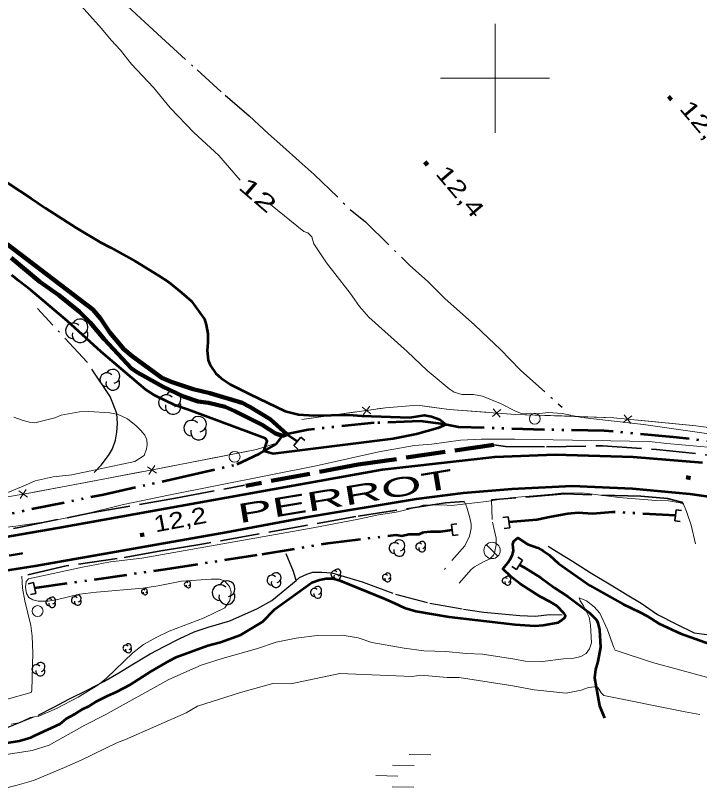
# Model space of a CAD drawing. Extents: x 386081 to 389416, y 5130568 to 5134082.
# Drawn here: x 387512.1 to 387637.5, y 5133468.9 to 5133611.5 of the extents above; entities that cross this region are included whole.
import ezdxf
from ezdxf.enums import TextEntityAlignment as Align

# ---------------------------------------------------------------- set-up
doc = ezdxf.new("R2010")
doc.units = 0
doc.header["$LTSCALE"] = 1.2
for name, pattern in [('DASH_DOUBLE_DOT', [9.2, 5, -1.2, 0.3, -1.2, 0.3, -1.2]), ('DOT_DASHED', [7.7, 5, -1.2, 0.3, -1.2]), ('LONG_DASHED', [7.5, 6, -1.5]), ('MEDIUM_DASHED', [4.5, 3, -1.5])]:
    doc.linetypes.add(name, pattern=pattern)
for name, color, linetype, lineweight in [('1', 7, 'Continuous', 53), ('19', 7, 'Continuous', 13), ('2', 7, 'Continuous', 13), ('21', 7, 'LONG_DASHED', 35), ('26', 7, 'Continuous', 35), ('3', 7, 'Continuous', 140), ('36', 7, 'Continuous', 13), ('37', 7, 'Continuous', 13), ('4', 7, 'DASH_DOUBLE_DOT', 53), ('41', 7, 'DOT_DASHED', 25), ('44', 7, 'Continuous', 25), ('6', 7, 'Continuous', 13), ('61', 7, 'Continuous', 13)]:
    doc.layers.add(name, color=color, linetype=linetype, lineweight=lineweight)

msp = doc.modelspace()

# ---------------------------------------------------------------- linework, layer by layer
at = {"layer": '1'}
for points in [[(387464.16, 5133613.96), (387469.43, 5133610.39), (387473.12, 5133608.52), (387474.81, 5133607.55), (387483.11, 5133601.81), (387490.99, 5133594.31), (387492.99, 5133592.67), (387496.02, 5133590.5), (387501.46, 5133587), (387505.88, 5133584.28), (387508.79, 5133581.98), (387514.9, 5133578.06), (387517.62, 5133576.19), (387523.19, 5133572.57), (387527.6, 5133569.97), (387529.54, 5133569.01)], [(387529.54, 5133569.01), (387534.01, 5133566.48), (387538.31, 5133563.89), (387540.18, 5133562.62), (387542.54, 5133560.75), (387544.36, 5133559.17), (387546.72, 5133555.84), (387547.03, 5133554.81), (387547.34, 5133553.17), (387547.34, 5133551.59), (387547.23, 5133550.14), (387547.41, 5133548.37), (387547.78, 5133547.4), (387548.81, 5133545.89), (387549.78, 5133545.04), (387551.53, 5133543.9), (387555.04, 5133542.09), (387561.5, 5133539.02), (387563.98, 5133538.37), (387566.81, 5133538.2), (387573.2, 5133538.35), (387575.61, 5133538.13), (387584.36, 5133537.86), (387587.1, 5133538.25), (387588.36, 5133537.99), (387589.9, 5133537.49), (387591.04, 5133536.58), (387589.51, 5133535.86), (387585.58, 5133534.8), (387581.3, 5133533.94), (387559.33, 5133531.17), (387557.6, 5133531.65), (387558.21, 5133533.48), (387557.94, 5133533.99), (387543.82, 5133539.25), (387541.31, 5133540.12), (387537.65, 5133541.88), (387535.9, 5133542.95), (387527.79, 5133549.84), (387521.63, 5133555.47), (387514.86, 5133561.22), (387512.78, 5133562.85), (387511.45, 5133563.95)], [(387510.22, 5133478.13), (387512.83, 5133478.55), (387514.92, 5133479.16), (387515.79, 5133479.59), (387520.26, 5133481.67), (387521.46, 5133482.65), (387523.03, 5133483.51), (387524.35, 5133484.37), (387525.68, 5133484.98), (387527, 5133485.84), (387528.93, 5133486.83), (387530.62, 5133487.57), (387533.15, 5133488.92), (387536.88, 5133491.25), (387540.26, 5133493.21), (387541.7, 5133493.95), (387547.37, 5133496.05), (387549.66, 5133496.67), (387553.39, 5133498.03), (387557.37, 5133500.36), (387559.65, 5133502.68), (387566.39, 5133507.58), (387567.83, 5133508.07), (387569.04, 5133508.32), (387570.24, 5133508.33), (387571.57, 5133507.97), (387579.78, 5133504.61), (387581.47, 5133503.89), (387583.41, 5133502.93), (387585.46, 5133502.33), (387591.61, 5133501.27), (387603.67, 5133499.88), (387607.28, 5133499.65), (387608.85, 5133499.78), (387611.56, 5133500.29), (387612.22, 5133500.71), (387612.88, 5133501.26), (387612.94, 5133501.57), (387612.69, 5133501.93), (387611.3, 5133503.32), (387610.1, 5133504.04), (387608.35, 5133504.94), (387604.6, 5133507.35), (387602.97, 5133508.62), (387601.4, 5133510.07), (387602.36, 5133511.17), (387602.9, 5133512.08), (387603.19, 5133512.75), (387603.37, 5133513.42), (387603.25, 5133514.63), (387603.42, 5133515.18), (387604.15, 5133515.79), (387605.96, 5133514.59), (387607.83, 5133513.93), (387608.85, 5133513.39), (387610, 5133512.61), (387611.63, 5133511.1), (387617.37, 5133507.06), (387623.47, 5133503.63), (387626.55, 5133502.14), (387627.8, 5133501.5), (387630.01, 5133500.05), (387634, 5133498.22), (387657.68, 5133489.8)]]:
    msp.add_lwpolyline(points, dxfattribs=at)
at = {"layer": '19', "linetype": 'MEDIUM_DASHED'}
for points in [[(387599.37, 5133522.76), (387599.51, 5133518.63), (387600.22, 5133515.71), (387600.22, 5133514.49), (387599.88, 5133513.05), (387599.7, 5133512.63), (387599.04, 5133511.96), (387597.9, 5133511.41), (387596.23, 5133510.45), (387595.63, 5133509.96), (387593.44, 5133507.5)], [(387594.36, 5133522.43), (387594.61, 5133522.04), (387594.92, 5133521.13), (387595.4, 5133519.44), (387595.6, 5133518.31), (387595.61, 5133517.46), (387595.32, 5133516.08), (387594.44, 5133514.34), (387590.72, 5133509.97)], [(387636.74, 5133514.65), (387635.94, 5133518.12), (387635.08, 5133520.59), (387634.4, 5133522.26)]]:
    msp.add_lwpolyline(points, dxfattribs=at)
at = {"layer": '19'}
msp.add_lwpolyline([(387513.27, 5133508.76), (387513.36, 5133506.57), (387513.79, 5133504.21), (387514.9, 5133499.72), (387515.14, 5133497.78), (387515.27, 5133494.72), (387515.06, 5133487.8), (387514.94, 5133487.44), (387510.12, 5133486.06)], dxfattribs=at)
at = {"layer": '2'}
for points in [[(387553.28, 5133581.33), (387549.35, 5133585.86), (387544.76, 5133590.09), (387540.46, 5133594.62), (387537.38, 5133598.3), (387533.33, 5133602.59), (387531.33, 5133605.19), (387529.64, 5133607.01), (387527.88, 5133609.12), (387523.59, 5133613.9)], [(387640.9, 5133534.61), (387627.24, 5133536.54), (387615.93, 5133537.82), (387612.29, 5133538.54), (387609.75, 5133538.74), (387607.7, 5133538.5), (387604.87, 5133538.57), (387603.76, 5133539), (387601, 5133540.41), (387597.72, 5133541.74), (387596.05, 5133542.04), (387593.91, 5133542.05), (387592.5, 5133542.45), (387591.6, 5133543.09), (387587.58, 5133546.43), (387583.89, 5133549.94), (387576.86, 5133556.2), (387575.16, 5133558.16), (387573.44, 5133560.63), (387569.09, 5133566.19), (387566.78, 5133569.65), (387566.41, 5133570.92), (387565.66, 5133571.67), (387564.95, 5133571.93), (387558.83, 5133576.87)], [(387511.81, 5133537.89), (387513.5, 5133537.29), (387514.64, 5133536.99), (387515.61, 5133536.87), (387519.28, 5133537.8), (387520.48, 5133538.29), (387523.8, 5133538.86), (387525.55, 5133538.92), (387529.4, 5133538.7), (387530.91, 5133538.4), (387532.6, 5133537.56), (387534.23, 5133536.3), (387535.08, 5133535.45), (387535.81, 5133534.61), (387536.17, 5133533.76), (387536.23, 5133532.85), (387536.12, 5133532.12), (387535.7, 5133530.84), (387533.96, 5133529.77), (387522.42, 5133527.33), (387519, 5133526.93), (387515.68, 5133526.23), (387513.94, 5133525.42), (387507.41, 5133522.74)], [(387509.33, 5133517.62), (387512.16, 5133517.91), (387518.81, 5133518.91), (387524.74, 5133520.11), (387531.88, 5133521.88), (387540.15, 5133523.62), (387567.24, 5133528.97), (387578.67, 5133531.54), (387585.25, 5133532.7), (387588.44, 5133532.94), (387593.65, 5133533.65), (387597.44, 5133533.84), (387603.62, 5133533.84)], [(387603.62, 5133533.84), (387628.28, 5133533.44), (387631.49, 5133533.05), (387639.74, 5133532.34)], [(387634.51, 5133521.98), (387633.92, 5133522.18), (387631.78, 5133522.57), (387629.48, 5133522.63), (387622.78, 5133523.16), (387616.43, 5133523.96), (387612.64, 5133524.05), (387610.5, 5133523.78), (387602.77, 5133523.11), (387598.44, 5133522.43), (387592.05, 5133521.73), (387590.37, 5133521.84), (387586.84, 5133521.75), (387585.74, 5133521.37), (387581.87, 5133520.46), (387578.61, 5133520), (387575, 5133519.18), (387566.68, 5133517.63), (387535.24, 5133512.05), (387529.5, 5133511.36), (387524.38, 5133510.41), (387514.49, 5133508.24), (387514.08, 5133507.79), (387513.91, 5133506.76), (387514.09, 5133505.6), (387514.52, 5133504.82), (387515.3, 5133504.4), (387516.27, 5133504.16), (387518.08, 5133504.17), (387519.52, 5133504.42), (387523.8, 5133505.47), (387526.93, 5133505.85), (387535.43, 5133506.57), (387538.26, 5133507.01), (387542.53, 5133507.82), (387547.95, 5133508.21), (387549.52, 5133508.22), (387550.42, 5133507.92), (387551.33, 5133506.89), (387551.64, 5133505.86), (387551.4, 5133504.28), (387550.44, 5133502.94), (387546.71, 5133501.1), (387540.28, 5133498.7), (387537.99, 5133497.6), (387535.58, 5133496.25), (387533.6, 5133494.72), (387528.8, 5133490.08), (387527.17, 5133488.8), (387523.56, 5133486.59), (387519.59, 5133484.5), (387516.4, 5133483.09), (387514.78, 5133482.86), (387512.71, 5133481.87), (387511.28, 5133481.63)], [(387648.65, 5133487.55), (387628.84, 5133492.92), (387622.02, 5133495.2), (387621.79, 5133495.65), (387620.63, 5133498.92), (387619.22, 5133501.97), (387618.19, 5133503.11), (387616.76, 5133504.26), (387615.42, 5133504.79), (387615.58, 5133504.24), (387616.21, 5133503.32), (387617.23, 5133501.26), (387617.49, 5133499.8), (387617.67, 5133496.54), (387617.34, 5133495.46), (387616.69, 5133494.59), (387615.73, 5133494.03), (387614.47, 5133493.71), (387612.56, 5133493.63), (387608.73, 5133493.13), (387605.52, 5133493.16), (387603.6, 5133493.57), (387597.71, 5133494.48), (387594.73, 5133494.58), (387590.97, 5133494.95), (387586.97, 5133495.09), (387583.34, 5133495.55), (387577.42, 5133496.62), (387574.88, 5133497.45), (387571.98, 5133497.93), (387567.39, 5133497.9), (387563.53, 5133497.39), (387559.9, 5133496.64), (387556.28, 5133495.41), (387550.01, 5133493.67), (387546.14, 5133492.43), (387540.23, 5133489.84), (387528.52, 5133483.32), (387524.78, 5133481.47), (387518.26, 5133477.78), (387515.12, 5133476.78), (387509.19, 5133475.9)], [(387637.55, 5133483.41), (387634.86, 5133483.87), (387619.97, 5133486.88), (387619.43, 5133487.38), (387618.91, 5133488.26), (387618.24, 5133488.46), (387617.15, 5133488.33), (387615.79, 5133487.86), (387613.07, 5133487.28), (387607.17, 5133487.9), (387603.27, 5133488.63), (387593.43, 5133490.18), (387591.24, 5133490.21), (387586.4, 5133490.59), (387584.84, 5133490.36), (387571.58, 5133490.91), (387562.55, 5133489.05), (387559.29, 5133489.09), (387553.34, 5133487.45), (387545.46, 5133484.94), (387543.39, 5133483.73), (387532.23, 5133478.84), (387530.66, 5133478.23), (387524.13, 5133475.02), (387521.1, 5133473.66), (387515.42, 5133471.3), (387512.39, 5133470.43), (387506.34, 5133468.93)]]:
    msp.add_lwpolyline(points, dxfattribs=at)
at = {"layer": '21', "lineweight": 140}
msp.add_lwpolyline([(387599.75, 5133532.84), (387574.91, 5133529.19), (387554.29, 5133525.33)], dxfattribs=at)
at = {"layer": '21'}
for points in [[(387599.75, 5133532.84), (387601.89, 5133532.54), (387609.45, 5133532.48), (387619.69, 5133532.65), (387629.58, 5133532), (387639.8, 5133530.88), (387650.25, 5133529.34), (387662.34, 5133526.96), (387673.43, 5133524.05), (387682.97, 5133520.68), (387694.82, 5133516.3), (387705.25, 5133511.43), (387714.94, 5133506.44), (387722.9, 5133501.53), (387730.58, 5133496.24), (387737.94, 5133491.37), (387744.44, 5133486.01), (387748.09, 5133483.23)], [(387502.86, 5133516.01), (387512.73, 5133517.68), (387525.96, 5133520.37), (387541.44, 5133523.05), (387554.07, 5133525.42)], [(387634.4, 5133522.26), (387631.61, 5133522.99), (387626.75, 5133523.41), (387612.8, 5133523.83), (387599.37, 5133522.76)], [(387594.36, 5133522.43), (387590.9, 5133522.21), (387574.46, 5133519.68), (387546.28, 5133514.61), (387539.12, 5133513.47), (387530.76, 5133511.97), (387521.4, 5133510.63), (387513.27, 5133508.76)]]:
    msp.add_lwpolyline(points, dxfattribs=at)
at = {"layer": '21', "linetype": 'Continuous', "lineweight": 53}
for points in [[(387373.31, 5133494.54), (387384.51, 5133495.28), (387395.43, 5133496.43), (387409.23, 5133498.63), (387451.15, 5133505.91), (387469.62, 5133508.94), (387519.85, 5133517.62), (387579.3, 5133528.33), (387599.99, 5133530.63), (387611.05, 5133531.03), (387625.34, 5133530.63), (387638.01, 5133529.58)], [(387371.83, 5133488.59), (387384.14, 5133489.01), (387392.41, 5133489.8), (387404, 5133491.42), (387441.14, 5133498.09), (387451.65, 5133499.84), (387471.64, 5133503.48), (387494.34, 5133507.29), (387515.73, 5133510.63), (387550.73, 5133516.82), (387565.39, 5133519.58), (387585.61, 5133522.91), (387594.23, 5133524.05), (387603.06, 5133524.76), (387614.14, 5133525.33), (387625.2, 5133524.84), (387635.73, 5133523.84), (387648.1, 5133522.08)]]:
    msp.add_lwpolyline(points, dxfattribs=at)
at = {"layer": '26'}
for p, q in [((387563.1, 5133532.69), (387564.39, 5133534.25)), ((387564.39, 5133534.25), (387565.16, 5133533.61)), ((387563.1, 5133532.69), (387563.87, 5133532.06)), ((387632.94, 5133518.88), (387633.19, 5133520.89)), ((387633.19, 5133520.89), (387634.19, 5133520.76)), ((387602.43, 5133519.65), (387601.43, 5133519.52)), ((387602.43, 5133519.65), (387602.69, 5133517.64)), ((387632.94, 5133518.88), (387633.93, 5133518.76)), ((387592.02, 5133518.24), (387593.02, 5133518.36)), ((387592.26, 5133516.23), (387592.02, 5133518.24)), ((387602.69, 5133517.64), (387601.7, 5133517.51)), ((387592.26, 5133516.23), (387593.26, 5133516.35)), ((387605.03, 5133511.68), (387603.95, 5133509.97)), ((387605.03, 5133511.68), (387604.19, 5133512.21)), ((387603.95, 5133509.97), (387603.1, 5133510.51)), ((387515.42, 5133507.57), (387514.44, 5133507.37)), ((387515.42, 5133507.57), (387515.83, 5133505.6)), ((387515.83, 5133505.6), (387514.86, 5133505.39))]:
    msp.add_line(p, q, dxfattribs=at)
at = {"layer": '3'}
for p, q in [((387631.81, 5133596.64), (387632.32, 5133596.03)), ((387587.12, 5133584.7), (387587.63, 5133584.09)), ((387635.03, 5133526.89), (387635.81, 5133526.72)), ((387534.92, 5133516.28), (387535.71, 5133516.42))]:
    msp.add_line(p, q, dxfattribs=at)
at = {"layer": '36'}
msp.add_line((387600.53, 5133512.4), (387598.41, 5133514.52), dxfattribs=at)
for centre, radius in [((387607.288, 5133537.6), 1), ((387552.258, 5133530.63), 1), ((387599.46, 5133513.461), 1.5), ((387516.138, 5133502.36), 1)]:
    msp.add_circle(centre, radius, dxfattribs=at)
at = {"layer": '37'}
for p, q in [((387575.84, 5133538.34), (387577.05, 5133539.94)), ((387564.56, 5133537.47), (387574.46, 5133538.86)), ((387577.24, 5133538.53), (387575.64, 5133539.74)), ((387599.56, 5133538), (387601.08, 5133539.31)), ((387600.97, 5133537.9), (387599.66, 5133539.42)), ((387623.51, 5133536.9), (387625.06, 5133538.17)), ((387624.92, 5133536.76), (387623.65, 5133538.31)), ((387626.28, 5133537.34), (387636.23, 5133536.38)), ((387539.06, 5133528.59), (387548.87, 5133530.51)), ((387537.92, 5133527.66), (387536.27, 5133528.79)), ((387536.53, 5133527.4), (387537.66, 5133529.05)), ((387525.3, 5133526), (387535.13, 5133527.85)), ((387515.47, 5133524.16), (387525.3, 5133526)), ((387514.32, 5133523.23), (387512.68, 5133524.38)), ((387512.93, 5133522.99), (387514.08, 5133524.63))]:
    msp.add_line(p, q, dxfattribs=at)
for points in [[(387564.56, 5133537.47), (387579.9, 5133539.62), (387585.81, 5133540.07), (387591.61, 5133539.3), (387603.67, 5133538.41), (387621.77, 5133537.78), (387636.84, 5133536.32), (387651.72, 5133534.34), (387660.35, 5133532.9), (387669.06, 5133530.5), (387679.99, 5133527.66), (387690.99, 5133523.63), (387716.08, 5133511.75), (387723.67, 5133507.25), (387733.88, 5133500.88), (387743.31, 5133493.88), (387751.85, 5133487.28)], [(387578.42, 5133539.41), (387579.9, 5133539.62), (387585.81, 5133540.07), (387588.37, 5133539.73)], [(387588.37, 5133539.73), (387591.61, 5133539.3), (387598.32, 5133538.8)], [(387602.31, 5133538.51), (387603.67, 5133538.41), (387612.3, 5133538.11)], [(387612.3, 5133538.11), (387621.77, 5133537.78), (387622.3, 5133537.73)], [(387636.23, 5133536.38), (387636.84, 5133536.32), (387646.15, 5133535.08)], [(387501.68, 5133521.75), (387514.9, 5133524.05), (387538.52, 5133528.49), (387556.26, 5133531.95), (387560.11, 5133533.2)], [(387548.87, 5133530.51), (387556.26, 5133531.95), (387558.61, 5133532.71)]]:
    msp.add_lwpolyline(points, dxfattribs=at)
at = {"layer": '4', "linetype": 'Continuous', "lineweight": 90}
msp.add_lwpolyline([(387511.28, 5133567.09), (387516.53, 5133562.68), (387520.01, 5133560.26), (387523.84, 5133557.22), (387525.78, 5133555.26), (387528.36, 5133552.19), (387533.35, 5133546.83), (387534.46, 5133546.09), (387539.14, 5133543.43), (387542.92, 5133541.66), (387545.55, 5133540.79), (387547.48, 5133540.55), (387550.5, 5133539.78), (387552.3, 5133538.99), (387557.32, 5133536.47), (387559.73, 5133534.92), (387561.01, 5133534.48), (387561.84, 5133534.76), (387558.79, 5133537.51), (387555.06, 5133539.8), (387553.66, 5133540.53), (387547.72, 5133542.3), (387544.66, 5133543.01), (387540.61, 5133544.38), (387538.92, 5133545.13), (387533.49, 5133549.09), (387531.95, 5133550.33), (387529.4, 5133553.43), (387527.65, 5133556), (387526.26, 5133557.63), (387510.54, 5133569.63)], dxfattribs=at)
at = {"layer": '4'}
for points in [[(387748.19, 5133486.76), (387744.01, 5133490.38), (387735.51, 5133496.51), (387724, 5133504.24), (387712.62, 5133510.63), (387702.57, 5133515.79), (387693.63, 5133519.62), (387683.16, 5133523.59), (387671.65, 5133527.34), (387659.52, 5133530.32), (387646.55, 5133532.68), (387632.64, 5133534.24), (387620.03, 5133535.41), (387609.07, 5133535.58), (387593.31, 5133536.08), (387590.56, 5133536.63), (387586.33, 5133537.19), (387577.86, 5133536.84), (387565.73, 5133535.59), (387561.84, 5133534.76), (387563.74, 5133533.47)], [(387504.3, 5133518.71), (387515.11, 5133521.09), (387528.21, 5133523.74), (387542.72, 5133526.96), (387552.76, 5133529.28), (387556.75, 5133531.17), (387559.87, 5133532.97), (387561.01, 5133534.48)], [(387633.07, 5133519.88), (387621.52, 5133520.51), (387617.88, 5133520.15), (387615.24, 5133520.38), (387613.36, 5133520.16), (387610.27, 5133519.63), (387607.69, 5133519.09), (387602.56, 5133518.66)], [(387515.63, 5133506.59), (387539.58, 5133510.05), (387557.33, 5133512.79), (387569.38, 5133514.8), (387581.8, 5133516.33), (387582.9, 5133516.12), (387584.22, 5133516.43), (387586.08, 5133516.44), (387586.87, 5133516.82), (387588.17, 5133516.94), (387590.01, 5133516.97), (387592.15, 5133517.23)], [(387604.5, 5133510.83), (387605.28, 5133510.41), (387608.31, 5133508.48), (387610.91, 5133506.61), (387613.33, 5133505.04), (387617.28, 5133502.1), (387618.61, 5133500.77), (387618.87, 5133500.18), (387619.18, 5133498.91), (387619.33, 5133495.76), (387618.87, 5133493.1), (387618.41, 5133491.65), (387618.23, 5133490.12), (387619.17, 5133484.97), (387620.06, 5133482.77)]]:
    msp.add_lwpolyline(points, dxfattribs=at)
at = {"layer": '41'}
for points in [[(387532.62, 5133613.25), (387535.83, 5133610.29), (387538.85, 5133607.51), (387545.37, 5133601.57), (387550.5, 5133596.92), (387554.91, 5133593.12), (387558.47, 5133589.8), (387561.12, 5133587.51), (387564.08, 5133584.8), (387566.86, 5133582.38), (387573.45, 5133575.96), (387576.23, 5133573.67), (387584.39, 5133565.67), (387587.59, 5133562.84), (387590.85, 5133559.58), (387593.51, 5133557.29), (387596.28, 5133554.76), (387598.82, 5133552.35), (387600.99, 5133550.29), (387602.8, 5133548.49), (387604.67, 5133546.49), (387612.28, 5133539.74)], [(387526.5, 5133527.73), (387527.82, 5133529.08), (387529.14, 5133530.9), (387529.86, 5133532.12), (387530.45, 5133533.7), (387530.69, 5133535.16), (387530.8, 5133536.74), (387530.68, 5133538.56), (387529.95, 5133540.49), (387529.46, 5133541.7), (387525.23, 5133547.98), (387516.15, 5133557.82)], [(387609.74, 5133514.26), (387611.67, 5133513.05), (387614.21, 5133511.49), (387617.46, 5133509.44), (387621.21, 5133507.15), (387624.22, 5133505.35), (387626.76, 5133503.79), (387629.77, 5133501.74), (387633.27, 5133499.94), (387636.53, 5133498.38), (387639.25, 5133497.99)], [(387563.52, 5133507.97), (387563.08, 5133509.6), (387561.74, 5133512.87)], [(387509.85, 5133480.74), (387516.23, 5133483.29), (387519.12, 5133484.76), (387522, 5133486.24), (387525.25, 5133487.83), (387528.26, 5133489.43), (387531.03, 5133491.02), (387533.43, 5133492.49), (387536.81, 5133494.49), (387539.33, 5133495.84), (387542.22, 5133497.31), (387544.87, 5133498.54), (387547.39, 5133499.4), (387551.38, 5133500.55), (387556.44, 5133502.8), (387559.11, 5133504.31), (387562.85, 5133507.41), (387563.52, 5133507.97), (387564.17, 5133508.51), (387565.49, 5133509.13), (387566.58, 5133509.5), (387568.26, 5133509.51), (387570.07, 5133509.39), (387575.63, 5133507.72), (387581.78, 5133505.45), (387588.05, 5133503.78), (387594.2, 5133502.72), (387597.94, 5133502.13), (387601.92, 5133501.79), (387604.57, 5133501.56), (387607.34, 5133501.45), (387610.02, 5133501.75), (387612.31, 5133501.64)]]:
    msp.add_lwpolyline(points, dxfattribs=at)
at = {"layer": '44'}
for centre, radius, start, end in [((387523.933, 5133554.445), 1.444, 282.26917, 149.72626), ((387522.691, 5133553.723), 1.444, 44.11537, 269.80396), ((387523.933, 5133553.001), 1.444, 166.93686, 29.62122), ((387528.839, 5133544.759), 1.269, 44.11537, 269.80396), ((387529.93, 5133545.393), 1.269, 282.26917, 149.72626), ((387529.93, 5133544.124), 1.269, 166.93686, 29.62122), ((387540.989, 5133541.28), 1.434, 282.26917, 149.72626), ((387539.756, 5133540.563), 1.434, 44.11537, 269.80396), ((387540.989, 5133539.846), 1.434, 166.93686, 29.62122), ((387544.415, 5133535.883), 1.436, 44.11537, 269.80396), ((387545.65, 5133536.601), 1.436, 282.26917, 149.72626), ((387545.65, 5133535.165), 1.436, 166.93686, 29.62122), ((387581.587, 5133513.893), 1.002, 44.11537, 269.80396), ((387582.449, 5133514.394), 1.002, 282.26917, 149.72626), ((387586.09, 5133514.154), 0.634, 44.11537, 269.80396), ((387586.635, 5133513.838), 0.634, 166.93686, 29.62122), ((387586.635, 5133514.471), 0.634, 282.26917, 149.72626), ((387582.449, 5133513.392), 1.002, 166.93686, 29.62122), ((387571.105, 5133509.411), 0.634, 282.26917, 149.72626), ((387559.104, 5133508.03), 0.896, 44.11537, 269.80396), ((387559.874, 5133508.478), 0.896, 282.26917, 149.72626), ((387570.56, 5133509.094), 0.634, 44.11537, 269.80396), ((387571.105, 5133508.777), 0.634, 166.93686, 29.62122), ((387579.882, 5133508.532), 0.537, 44.11537, 269.80396), ((387580.344, 5133508.264), 0.537, 166.93686, 29.62122), ((387580.344, 5133508.801), 0.537, 282.26917, 149.72626), ((387601.865, 5133507.923), 0.554, 44.11537, 269.80396), ((387602.342, 5133508.2), 0.554, 282.26917, 149.72626), ((387543.442, 5133507.229), 0.401, 44.11537, 269.80396), ((387543.788, 5133507.028), 0.401, 166.93686, 29.62122), ((387543.788, 5133507.43), 0.401, 282.26917, 149.72626), ((387549.595, 5133505.733), 1.459, 44.11537, 269.80396), ((387550.849, 5133506.462), 1.459, 282.26917, 149.72626), ((387559.874, 5133507.583), 0.896, 166.93686, 29.62122), ((387602.342, 5133507.645), 0.554, 166.93686, 29.62122), ((387535.56, 5133505.909), 0.383, 44.11537, 269.80396), ((387535.89, 5133505.717), 0.383, 166.93686, 29.62122), ((387535.89, 5133506.1), 0.383, 282.26917, 149.72626), ((387550.849, 5133505.004), 1.459, 166.93686, 29.62122), ((387566.872, 5133505.796), 0.719, 44.11537, 269.80396), ((387567.49, 5133505.437), 0.719, 166.93686, 29.62122), ((387567.49, 5133506.156), 0.719, 282.26917, 149.72626), ((387518.283, 5133503.964), 0.627, 44.11537, 269.80396), ((387518.822, 5133504.278), 0.627, 282.26917, 149.72626), ((387522.973, 5133504.354), 0.627, 44.11537, 269.80396), ((387523.512, 5133504.041), 0.627, 166.93686, 29.62122), ((387523.512, 5133504.668), 0.627, 282.26917, 149.72626), ((387518.822, 5133503.651), 0.627, 166.93686, 29.62122), ((387532.329, 5133495.542), 0.545, 44.11537, 269.80396), ((387532.798, 5133495.815), 0.545, 282.26917, 149.72626), ((387532.798, 5133495.27), 0.545, 166.93686, 29.62122), ((387516.655, 5133492.112), 0.827, 282.26917, 149.72626), ((387515.944, 5133491.699), 0.827, 44.11537, 269.80396), ((387516.655, 5133491.285), 0.827, 166.93686, 29.62122)]:
    msp.add_arc(centre, radius, start, end, dxfattribs=at)
at = {"layer": '6'}
for p, q in [((387588.23, 5133476.02), (387584.25, 5133476.08)), ((387585.19, 5133474.08), (387581.21, 5133474.14)), ((387582.17, 5133472.12), (387578.17, 5133472.2)), ((387585.13, 5133470.08), (387581.13, 5133470.14))]:
    msp.add_line(p, q, dxfattribs=at)
at = {"layer": '61'}
for p, q in [((387600, 5133590), (387600, 5133610)), ((387590, 5133600), (387610, 5133600))]:
    msp.add_line(p, q, dxfattribs=at)

# ---------------------------------------------------------------- texts
at = {"layer": '2', "width": 1.65}
msp.add_text('12', height=3, rotation=319.354, dxfattribs=at).set_placement((387555.548, 5133577.475), align=Align.CENTER)
at = {"layer": '21'}
for s, rotation, width, p in [('PERROT', 9.41, 2.05, (387553.11, 5133518.44)), ('NICOLAS-', 9.58, 2.25, (387465.1, 5133503.42))]:
    msp.add_text(s, height=3.5, rotation=rotation, dxfattribs=dict(at, width=width)).set_placement(p)
at = {"layer": '3'}
for s, rotation, width, p in [('12,8   ', 310.294, 1.4, (387633.64, 5133594.42)), ('12,4   ', 310.294, 1.4, (387588.95, 5133582.48)), ('12,2   ', 10.632, 1.25, (387537.76, 5133516.77))]:
    msp.add_text(s, height=3, rotation=rotation, dxfattribs=dict(at, width=width)).set_placement(p)

doc.saveas('drawing.dxf')
